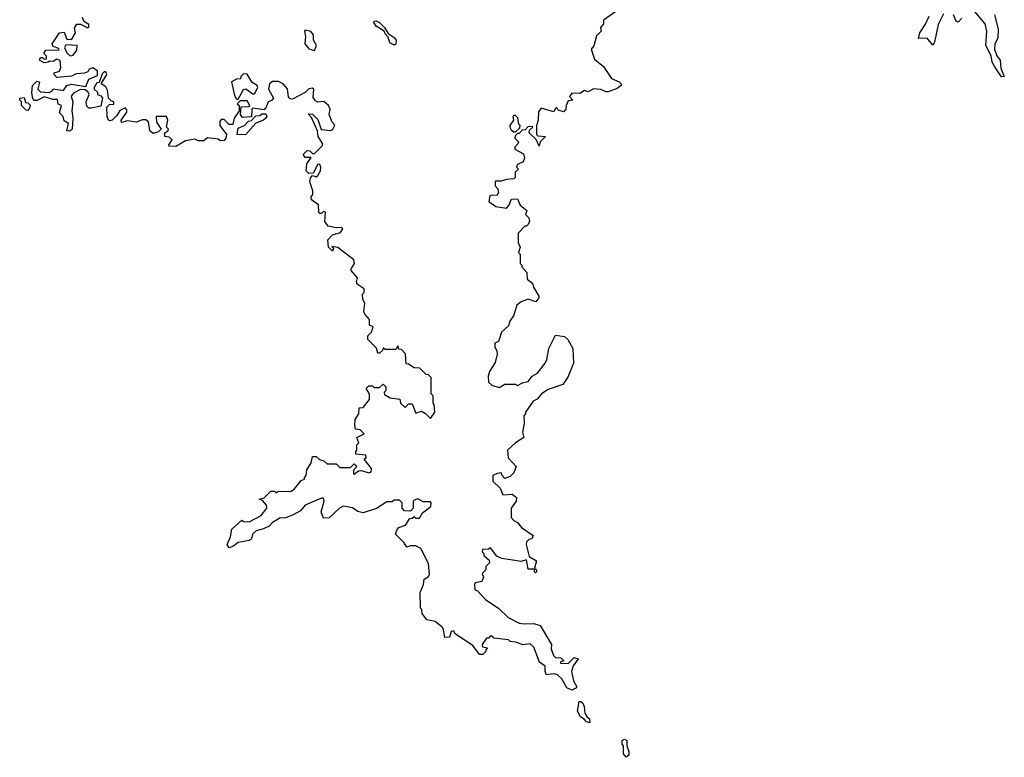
# Model space of a CAD drawing. Extents: x 2472589 to 2662339, y 701009 to 849030.
# Tile 331 of 406: x 2605480 to 2610910, y 736772 to 740838. Entities that reach past the tile are written whole.
import ezdxf

# ---------------------------------------------------------------- set-up
doc = ezdxf.new("R2010")
doc.units = 0

msp = doc.modelspace()

# ---------------------------------------------------------------- linework, layer by layer
at = {"layer": '0CON05XD'}
for points in [[(2608803.3, 740906.7), (2608700, 740835), (2608700, 740815), (2608682.5, 740795), (2608685.9, 740774.1), (2608661.7, 740748.3), (2608646.4, 740693.6), (2608632.5, 740675), (2608650.7, 740620.7), (2608699.3, 740579.3), (2608744.1, 740514.1), (2608786.7, 740495), (2608796.7, 740485), (2608797.5, 740475), (2608775, 740458.8), (2608725, 740441.2), (2608715, 740440), (2608685, 740453.8), (2608645, 740456.2), (2608615, 740440), (2608595, 740447.5), (2608568.3, 740431.7), (2608525, 740432.5), (2608512.5, 740415), (2608530, 740395), (2608505, 740390), (2608493.3, 740365), (2608492.5, 740345), (2608479.3, 740330.7), (2608450, 740340), (2608445, 740350), (2608435, 740350), (2608425, 740330), (2608355, 740350), (2608340.7, 740329.3), (2608340, 740285), (2608330, 740255), (2608330, 740205), (2608338.3, 740198.3), (2608380, 740195), (2608350, 740165), (2608345, 740140), (2608328.3, 740178.3), (2608290, 740215), (2608291.7, 740228.3), (2608310, 740245), (2608305, 740250), (2608283, 740247), (2608268.3, 740231.7), (2608251.7, 740228.3), (2608235, 740210), (2608225, 740210), (2608211.7, 740198.3), (2608210, 740185), (2608230, 740165), (2608227, 740153), (2608210, 740135), (2608210, 740125), (2608258.3, 740098.3), (2608263.3, 740075), (2608256.7, 740055), (2608225, 740040), (2608220, 740025), (2608230, 740015), (2608213, 739997), (2608211.7, 739968.3), (2608205, 739960), (2608165, 739957.5), (2608135, 739947.5), (2608101.7, 739948.3), (2608103, 739923), (2608117.5, 739905), (2608120, 739885), (2608111.7, 739868.3), (2608085, 739870), (2608073, 739867), (2608067.5, 739835), (2608105, 739807.5), (2608165, 739800), (2608177, 739813), (2608191.7, 739848.3), (2608225, 739850), (2608240, 739815), (2608277, 739787), (2608270, 739765), (2608287.5, 739745), (2608291.7, 739728.3), (2608285, 739710), (2608275, 739700), (2608265, 739700), (2608228.3, 739661.7), (2608228.3, 739608.3), (2608240, 739585), (2608230, 739555), (2608240, 739545), (2608240, 739495), (2608250, 739485), (2608250, 739475), (2608277.5, 739445), (2608278.3, 739408.3), (2608307.5, 739385), (2608313.3, 739363.3), (2608342.5, 739315), (2608342.5, 739305), (2608327, 739283), (2608285, 739297.5), (2608245, 739282.5), (2608222.5, 739265), (2608202.5, 739205), (2608183.3, 739176.7), (2608175, 739150), (2608137.5, 739115), (2608120, 739065), (2608100, 739055), (2608100, 739035), (2608111.7, 739011.7), (2608112.5, 738995), (2608101.7, 738948.3), (2608070.7, 738899.3), (2608063, 738873), (2608065, 738840), (2608083.3, 738823.3), (2608125, 738810), (2608155, 738830), (2608215, 738830), (2608225, 738822.5), (2608253, 738837), (2608285, 738843.3), (2608306.1, 738873.9), (2608335, 738890), (2608378, 738945), (2608388, 738965), (2608398.8, 739025), (2608435, 739100), (2608485, 739092.5), (2608502.5, 739075), (2608530, 739025), (2608533.3, 738945), (2608502, 738868), (2608475, 738827.5), (2608395, 738800), (2608357.5, 738775), (2608333, 738747), (2608312.5, 738735), (2608270, 738675), (2608270, 738665), (2608260, 738655), (2608262.5, 738615), (2608253.3, 738565), (2608260, 738535), (2608213.6, 738506.4), (2608170, 738465), (2608173, 738423), (2608217.5, 738375), (2608205, 738340), (2608185, 738320), (2608155, 738310), (2608140, 738325), (2608135, 738340), (2608113, 738337), (2608090, 738325), (2608090, 738295), (2608130, 738255), (2608145, 738220), (2608195, 738222.5), (2608220, 738205), (2608217.5, 738185), (2608191.2, 738145), (2608190, 738095), (2608205, 738077.5), (2608225, 738067.5), (2608248.3, 738038.3), (2608312.5, 737995), (2608305, 737977.5), (2608287.5, 737972.5), (2608275, 737960), (2608272.5, 737945), (2608290, 737880), (2608330, 737855), (2608320, 737815), (2608330, 737805), (2608330, 737795), (2608325, 737790), (2608320, 737795), (2608320, 737810), (2608285, 737810), (2608275, 737860), (2608245, 737852.5), (2608138.3, 737868.3), (2608111.7, 737881.7), (2608077, 737927), (2608065, 737920), (2608032.5, 737917.5), (2608030, 737905), (2608040, 737895), (2608040, 737885), (2608068.3, 737858.3), (2608070, 737845), (2608050, 737825), (2608050, 737805), (2608030, 737785), (2608037.5, 737765), (2608028.3, 737741.7), (2607992.5, 737735), (2607987.5, 737725), (2607990, 737695), (2608005, 737690), (2608050.7, 737640.7), (2608120, 737595), (2608173.9, 737543.9), (2608235, 737512.5), (2608261.7, 737508.3)], [(2610575, 740870), (2610545, 740812), (2610525.5, 740715), (2610515, 740696.7), (2610485, 740736.9), (2610437.5, 740735), (2610443.3, 740765), (2610475.9, 740814.1), (2610495, 740858)], [(2610856.2, 740865), (2610876.4, 740785), (2610874.6, 740735.4), (2610857.5, 740705), (2610855.5, 740675), (2610868.6, 740638.6), (2610886.9, 740615), (2610891.4, 740571.4), (2610910, 740525), (2610895, 740523.3), (2610857.8, 740577.8), (2610843.6, 740603.6), (2610838.2, 740638.2), (2610808.5, 740695), (2610813.8, 740775), (2610805, 740816), (2610746.5, 740885)], [(2605740, 740730), (2605761.7, 740728.3), (2605770, 740735), (2605787.5, 740765), (2605783, 740793), (2605795, 740812.5), (2605815, 740812.5), (2605855, 740793.3), (2605861.7, 740798.3), (2605861.7, 740811.7), (2605837, 740827), (2605825, 740850)], [(2607545, 740696.7), (2607521.2, 740711.2), (2607512.5, 740742.5), (2607495, 740760), (2607490, 740775), (2607445, 740802.5), (2607433, 740823), (2607435, 740830), (2607445, 740832.5), (2607465, 740822.5), (2607492.5, 740795), (2607511.7, 740761.7), (2607545, 740740), (2607555.8, 740725), (2607555, 740702.5), (2607545, 740696.7)], [(2610675, 740846.2), (2610655, 740823.8), (2610645, 740830), (2610629.1, 740865)], [(2608261.7, 737508.3), (2608315, 737510), (2608349.5, 737499.5), (2608412.5, 737395), (2608410.7, 737370.7), (2608423.9, 737333.9), (2608435, 737322.5), (2608465, 737320), (2608480, 737305), (2608461.7, 737298.3), (2608461.7, 737291.7), (2608505, 737290), (2608538.3, 737321.7), (2608560, 737315), (2608533, 737277), (2608522.5, 737245), (2608533.6, 737193.6), (2608550, 737165), (2608550, 737155), (2608525, 737142.5), (2608497.5, 737155), (2608470, 737205), (2608446.1, 737226.1), (2608425, 737232.5), (2608385, 737227.5), (2608377.5, 737245), (2608377.5, 737275), (2608347, 737297), (2608315, 737380), (2608295, 737397.5), (2608255, 737392.5), (2608217, 737407), (2608185, 737410), (2608175, 737420), (2608095, 737430), (2608085, 737440), (2608075, 737440), (2608065, 737430), (2608055, 737430), (2608030, 737395), (2608031.7, 737381.7), (2608060, 737375), (2608050, 737365), (2608050, 737355), (2608035, 737340), (2608015, 737340), (2607978.3, 737388.3), (2607893.6, 737443.6), (2607880, 737455), (2607875, 737470), (2607860, 737465), (2607850, 737435), (2607825, 737432.5), (2607817, 737477), (2607809.3, 737489.3), (2607771.7, 737521.7), (2607725, 737530), (2607700, 737565), (2607697, 737587), (2607690, 737595), (2607688.3, 737681.7), (2607707.5, 737725), (2607710, 737755), (2607733, 737767), (2607739.3, 737780.7), (2607735, 737840), (2607693, 737923), (2607665, 737937.5), (2607635, 737937.5), (2607615, 737930), (2607600, 737955), (2607551.7, 738001.7), (2607560, 738025), (2607571.7, 738038.3), (2607608.3, 738051.7), (2607631.7, 738088.3), (2607645, 738090), (2607655, 738100), (2607665, 738090), (2607685, 738090), (2607700.7, 738119.3), (2607747.5, 738155), (2607750, 738175), (2607745, 738180), (2607705, 738180), (2607675, 738197.5), (2607655, 738190), (2607650, 738185), (2607650, 738145), (2607635, 738130), (2607601.7, 738131.7), (2607590, 738145), (2607590, 738175), (2607575, 738190), (2607545, 738190), (2607535, 738180), (2607505, 738180), (2607447, 738143), (2607375, 738120), (2607345, 738127.5), (2607315, 738147.5), (2607265, 738157.5), (2607243.6, 738146.4), (2607187, 738093), (2607155, 738090), (2607142.5, 738125), (2607160, 738185), (2607155, 738200), (2607145, 738200), (2607055, 738162.5), (2607028.3, 738131.7), (2606985, 738107.5), (2606945, 738092.5), (2606915, 738090), (2606875, 738067.5), (2606855, 738046.7), (2606825, 738031.2), (2606785, 738021.2), (2606765.9, 738004.1), (2606755.8, 737974.2), (2606745, 737966.7), (2606685, 737956.7), (2606656.1, 737933.9), (2606635, 737927.5), (2606623.3, 737945), (2606641.7, 737988.3), (2606649.3, 738030.7), (2606705, 738080), (2606715, 738072.5), (2606745, 738071.2), (2606812.5, 738105), (2606842.5, 738145), (2606841.7, 738161.7), (2606818.3, 738188.3), (2606800, 738195), (2606828.3, 738201.7), (2606858.3, 738231.7), (2606865, 738240), (2606885, 738240), (2606895, 738230), (2606905, 738240), (2606975, 738237.5), (2606995, 738252.5), (2607031.7, 738298.3), (2607050, 738305), (2607050, 738315), (2607060, 738325), (2607063, 738357), (2607087.5, 738395), (2607095, 738430), (2607115, 738430), (2607133, 738413), (2607157, 738407), (2607175, 738390), (2607225, 738390), (2607245, 738370), (2607305, 738370), (2607325, 738390), (2607340, 738375), (2607320, 738355), (2607320, 738335), (2607325, 738332.5), (2607348.3, 738351.7), (2607365, 738352.5), (2607405, 738340), (2607417.5, 738345), (2607420, 738365), (2607380, 738415), (2607390, 738425), (2607388.3, 738438.3), (2607333, 738443), (2607333, 738457), (2607340, 738465), (2607340, 738495), (2607350, 738505), (2607340, 738535), (2607380, 738555), (2607358.3, 738578.3), (2607331.7, 738581.7), (2607327.5, 738605), (2607330, 738635), (2607350, 738665), (2607351.7, 738698.3), (2607375, 738700), (2607410, 738745), (2607410, 738775), (2607390, 738805), (2607405, 738820), (2607425, 738820), (2607435, 738810), (2607465, 738810), (2607485, 738830), (2607500, 738815), (2607500, 738795), (2607490, 738785), (2607491.7, 738771.7), (2607523, 738753), (2607577, 738747), (2607580, 738725), (2607605, 738700), (2607625, 738720), (2607645, 738720), (2607665, 738670), (2607695, 738680), (2607718.3, 738668.3), (2607745, 738640), (2607770, 738675), (2607766.4, 738716.4), (2607760, 738725), (2607760, 738765), (2607750, 738775), (2607750, 738865), (2607735, 738880), (2607721.7, 738881.7), (2607687, 738917), (2607655, 738920), (2607625, 738940), (2607611.7, 738941.7), (2607607, 738997), (2607585, 739020), (2607571.7, 739021.7), (2607565, 739040), (2607555, 739020), (2607495, 739020), (2607485, 739030), (2607480, 739015), (2607465, 739000), (2607455, 739000), (2607448.3, 739028.3), (2607400, 739075), (2607400, 739095), (2607420, 739115), (2607430, 739145), (2607410, 739155), (2607410, 739185), (2607382.5, 739215), (2607378.3, 739228.3), (2607382.5, 739275), (2607372.5, 739295), (2607370, 739325), (2607380, 739335), (2607380, 739355), (2607340.7, 739380.7), (2607337, 739393), (2607342.5, 739415), (2607307.5, 739455), (2607307.5, 739465), (2607326.7, 739495), (2607322.5, 739515), (2607235, 739582.5), (2607201.7, 739588.3), (2607210, 739575), (2607205, 739562.5), (2607182.5, 739585), (2607180, 739625), (2607205, 739652.5), (2607250, 739665), (2607262.5, 739685), (2607255, 739692.5), (2607225, 739690), (2607180.7, 739700.7), (2607162.5, 739725), (2607167, 739777), (2607155, 739780), (2607145, 739770), (2607135, 739770), (2607130, 739775), (2607127, 739817), (2607090, 739845), (2607088.3, 739861.7), (2607097.5, 739875), (2607097.5, 739895), (2607080, 739945), (2607083, 739967), (2607095, 739980), (2607115, 739972.5), (2607125, 739980), (2607138.8, 740005), (2607140, 740025), (2607135, 740040), (2607125, 740042.5), (2607098.3, 739991.7), (2607075, 739990), (2607060, 740005), (2607063, 740043), (2607087.5, 740077.5), (2607055, 740077.5), (2607042.5, 740095), (2607065, 740117.5), (2607080, 740115), (2607095, 740100), (2607105, 740100), (2607150, 740145), (2607150, 740155), (2607126.7, 740195), (2607122.5, 740225), (2607088.8, 740298.8), (2607071.7, 740318.3), (2607095, 740317.5), (2607125, 740287.5), (2607143.3, 740233.3), (2607195, 740227.5), (2607207.5, 740235), (2607217.5, 740257.5), (2607203, 740273), (2607187.5, 740315), (2607192.5, 740345), (2607182.5, 740365), (2607157, 740387), (2607125, 740382.5), (2607110.7, 740390.7), (2607098.3, 740408.3), (2607102.5, 740455), (2607095, 740460), (2607073.9, 740456.1), (2607053.8, 740436.2), (2606985, 740400), (2606971.7, 740401.7), (2606963, 740413), (2606957, 740457), (2606932.5, 740485), (2606906.4, 740496.4), (2606875, 740497.5), (2606857.5, 740485), (2606852.5, 740455), (2606880, 740405), (2606868.3, 740391.7), (2606850, 740385), (2606840, 740355), (2606828.3, 740341.7), (2606765, 740350), (2606760, 740345), (2606758.3, 740301.7), (2606708.3, 740298.3), (2606697.5, 740315), (2606701.7, 740358.3), (2606745, 740360), (2606750, 740365), (2606735, 740390), (2606695, 740390), (2606680, 740375), (2606690, 740365), (2606690, 740335), (2606662.5, 740295), (2606655, 740260), (2606635, 740260), (2606608.3, 740288.3), (2606591.7, 740288.3), (2606583, 740277), (2606583.3, 740255), (2606620, 740205), (2606617.5, 740185), (2606608.3, 740171.7), (2606585, 740170), (2606575, 740180), (2606515, 740187.5), (2606495, 740170), (2606465, 740170), (2606445, 740180), (2606395, 740170), (2606341.7, 740138.3), (2606305, 740140), (2606300, 740145), (2606320, 740175), (2606305, 740190), (2606280, 740195), (2606280, 740215), (2606296.7, 740223.3), (2606300, 740235), (2606290, 740245), (2606297.5, 740285), (2606290, 740305), (2606232.5, 740305), (2606233.6, 740273.6), (2606260, 740235), (2606245, 740220), (2606225, 740212.5), (2606213, 740213), (2606197.5, 740225), (2606190, 740275), (2606175, 740286.7), (2606155, 740286.7), (2606125, 740272.5), (2606075, 740280), (2606041.7, 740271.7), (2606040, 740285), (2606071.7, 740328.3), (2606071.7, 740341.7), (2606061.7, 740351.7), (2606031.7, 740338.3), (2606015, 740310), (2605990, 740285), (2605975, 740280), (2605970, 740285), (2605962.5, 740305), (2605960, 740355), (2605975, 740370), (2605998.3, 740371.7), (2606000, 740385), (2605985, 740390), (2605970, 740405), (2605965, 740450), (2605955, 740467.5), (2605930, 740485), (2605960, 740535), (2605955, 740550), (2605945, 740550), (2605935, 740540), (2605918.3, 740491.7), (2605905, 740490), (2605890, 740465), (2605890, 740455), (2605908.3, 740438.3), (2605910, 740425), (2605928.3, 740418.3), (2605937, 740407), (2605928.3, 740361.7), (2605875, 740350), (2605861.2, 740351.2), (2605850.7, 740360.7), (2605847.5, 740385), (2605862.5, 740425), (2605858.3, 740438.3), (2605841.7, 740451.7), (2605815, 740452.5), (2605777, 740433), (2605763, 740417), (2605772.5, 740385), (2605767.5, 740335), (2605772.5, 740295), (2605770, 740235), (2605756.4, 740223.6), (2605740, 740225), (2605750, 740265), (2605725, 740280), (2605720, 740305), (2605700, 740325), (2605710, 740365), (2605693, 740373), (2605688.3, 740398.3), (2605665, 740397.5), (2605615, 740412.5), (2605577, 740393), (2605561.7, 740391.7), (2605553, 740403), (2605547.5, 740435), (2605550, 740475), (2605575, 740500), (2605590, 740495), (2605580, 740455), (2605595, 740440), (2605643, 740437), (2605656.7, 740443.3), (2605665, 740457.5), (2605721.7, 740448.3), (2605740, 740475), (2605765, 740482.5), (2605845, 740470), (2605860.7, 740509.3), (2605910, 740530), (2605910, 740555), (2605885, 740572.5), (2605863.9, 740566.1), (2605855, 740550), (2605837, 740543), (2605790.7, 740539.3), (2605765, 740527.5), (2605685, 740520), (2605670, 740535), (2605670, 740545), (2605700, 740555), (2605707.5, 740575), (2605703, 740613), (2605685, 740620), (2605665, 740607.5), (2605645, 740610), (2605637, 740603), (2605615, 740600), (2605590, 740615), (2605595, 740630), (2605605, 740630), (2605615, 740620), (2605628.3, 740621.7), (2605627, 740637), (2605612.5, 740652.5), (2605625, 740670), (2605698.3, 740671.7), (2605695, 740680), (2605665, 740690), (2605660, 740705), (2605700, 740765), (2605725, 740770), (2605740, 740730)], [(2607105, 740667.5), (2607116, 740695), (2607101.2, 740725), (2607100, 740755), (2607085, 740772.5), (2607055, 740780), (2607050, 740775), (2607056.7, 740745), (2607052.5, 740705), (2607075, 740677.5), (2607105, 740667.5)], [(2605758.3, 740638.3), (2605775, 740642.5), (2605795, 740670), (2605797.5, 740695), (2605735, 740700), (2605727.5, 740685), (2605740, 740655), (2605758.3, 740638.3)], [(2606685, 740400), (2606715, 740452.5), (2606726.4, 740456.4), (2606765, 740430), (2606775, 740430), (2606792.5, 740465), (2606790, 740475), (2606762.5, 740492.5), (2606735, 740537.5), (2606715, 740540), (2606700, 740525), (2606698.3, 740511.7), (2606675, 740510), (2606647.5, 740495), (2606665, 740420), (2606675, 740400), (2606685, 740400)], [(2605525, 740337.5), (2605515, 740340), (2605490, 740365), (2605490, 740385), (2605480, 740395), (2605480, 740405), (2605505, 740410), (2605511.7, 740381.7), (2605525, 740380), (2605537.5, 740367.5), (2605535, 740350), (2605525, 740337.5)], [(2606725, 740204), (2606680, 740205), (2606685, 740240), (2606720, 740255), (2606741.7, 740278.3), (2606758.3, 740281.7), (2606781.7, 740308.3), (2606805, 740310), (2606815, 740320), (2606838.3, 740318.3), (2606842.5, 740305), (2606837.5, 740295), (2606825, 740283.3), (2606781.7, 740268.3), (2606725, 740204)], [(2608215, 740220), (2608238.3, 740241.7), (2608240, 740255), (2608233, 740263), (2608227, 740297), (2608215, 740310), (2608205, 740310), (2608200, 740305), (2608202.5, 740285), (2608182.5, 740255), (2608182.5, 740245), (2608190.7, 740230.7), (2608205, 740220), (2608215, 740220)], [(2608625, 736963.3), (2608605, 736967.5), (2608593, 736983), (2608572.5, 736995), (2608557, 737027), (2608565, 737080), (2608575, 737080), (2608585, 737070), (2608593, 737053), (2608597.5, 737015), (2608607, 736997), (2608622.5, 736985), (2608625, 736963.3)], [(2608825, 736772.5), (2608810.7, 736790.7), (2608810, 736835), (2608802.5, 736845), (2608802.5, 736865), (2608815, 736872.5), (2608827.5, 736865), (2608828.3, 736838.3), (2608840, 736805), (2608840, 736785), (2608825, 736772.5)]]:
    msp.add_lwpolyline(points, dxfattribs=at)

doc.saveas('drawing.dxf')
